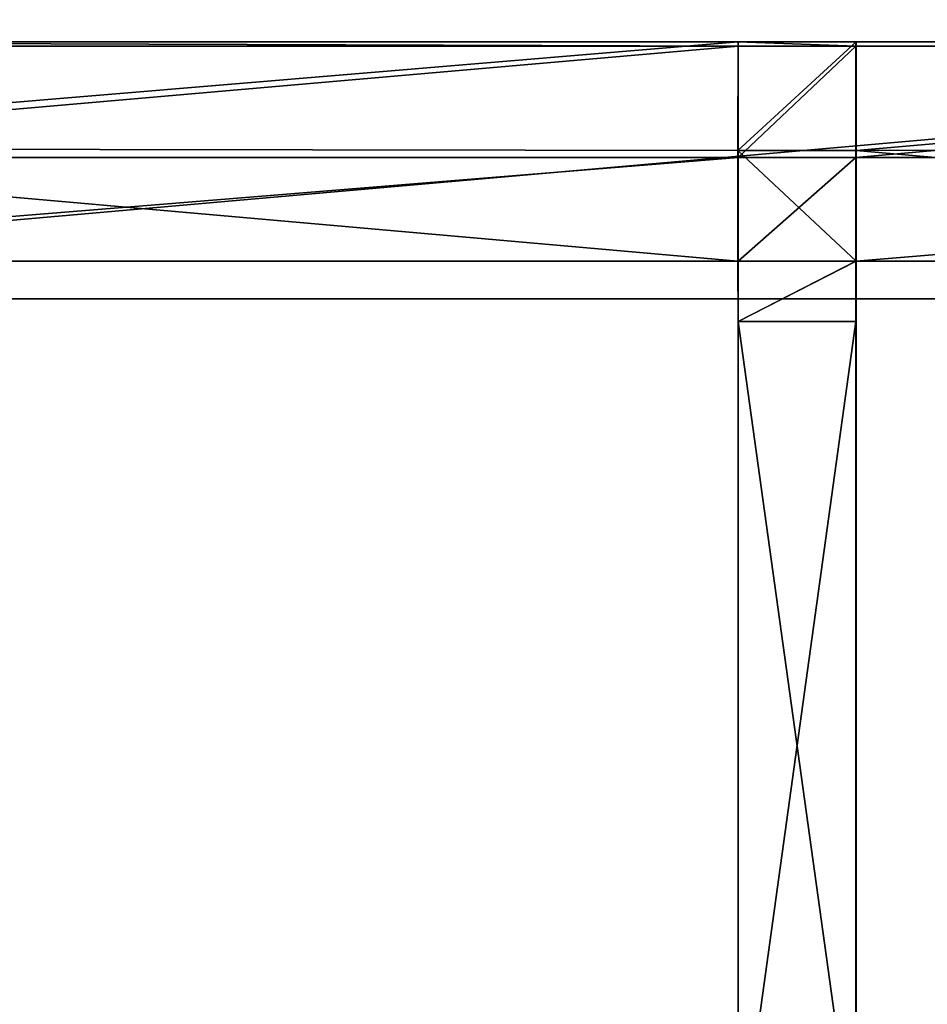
# Model space of a CAD drawing. Extents: x 0 to 35.8, y 0 to 27.5.
# Tile 278 of 285: x 26.6 to 29.7, y 20.7 to 24. Entities that reach past the tile are written whole.
import ezdxf

# ---------------------------------------------------------------- set-up
doc = ezdxf.new("R2010")
doc.units = 0
doc.header["$MEASUREMENT"] = 0
doc.layers.get('0').update_dxf_attribs({"color": 13, "linetype": 'CONTINUOUS'})
doc.layers.add('GRATE_-_3', color=250, linetype='CONTINUOUS')
doc.layers.add('RGM8058UC_-_BODY', color=252, linetype='CONTINUOUS')

# ---------------------------------------------------------------- blocks, each defined once
blk = doc.blocks.new('RGM8658UC_TRADECAD_V06_DXF')
at = {"layer": 'GRATE_-_3', "color": 0}
for p, q in [((24.7289, 23.9669, 7.7468), (29.0521, 23.9669, 7.7468)), ((24.7289, 23.9669, 7.7468), (29.0521, 23.9669, 7.7468)), ((29.0521, 23.9669, 7.7468), (29.0515, 23.5988, 7.0614)), ((29.0521, 23.9669, 7.7468), (29.0515, 23.5988, 7.0614)), ((29.4517, 23.9669, 7.7468), (29.0521, 23.9669, 7.7468)), ((29.0526, 23.9521, 8.2709), (29.0521, 23.9669, 7.7468)), ((29.4517, 23.9669, 7.7468), (29.0521, 23.9669, 7.7468)), ((29.0526, 23.9521, 8.2709), (29.0521, 23.9669, 7.7468)), ((29.4517, 23.9669, 7.7468), (29.4513, 23.9521, 8.2709)), ((29.4517, 23.9669, 7.7468), (29.4513, 23.9521, 8.2709)), ((29.4524, 23.5988, 7.0614), (29.4517, 23.9669, 7.7468)), ((29.4517, 23.9669, 7.7468), (33.6856, 23.9669, 7.7468)), ((29.4524, 23.5988, 7.0614), (29.4517, 23.9669, 7.7468)), ((29.4517, 23.9669, 7.7468), (33.6856, 23.9669, 7.7468)), ((24.7289, 23.9521, 8.4201), (29.0526, 23.9521, 8.4201)), ((24.7289, 23.9521, 8.4201), (29.0526, 23.9521, 8.4201)), ((24.7289, 23.9521, 8.2709), (29.0526, 23.9521, 8.2709)), ((24.7289, 23.9521, 8.2709), (29.0526, 23.9521, 8.2709)), ((29.4513, 23.9521, 8.2709), (29.0526, 23.9521, 8.2709)), ((29.4513, 23.9521, 8.4201), (29.0526, 23.9521, 8.4201)), ((29.0526, 23.9521, 8.4201), (29.0526, 23.9521, 8.2709)), ((29.4513, 23.9521, 8.2709), (29.0526, 23.9521, 8.2709)), ((29.0526, 23.5758, 8.4201), (29.0526, 23.9521, 8.4201)), ((29.4513, 23.9521, 8.4201), (29.0526, 23.9521, 8.4201)), ((29.0526, 23.5758, 8.4201), (29.0526, 23.9521, 8.4201)), ((29.0526, 23.9521, 8.4201), (29.0526, 23.9521, 8.2709)), ((29.4513, 23.9521, 8.4201), (33.6856, 23.9521, 8.4201)), ((29.4513, 23.5758, 8.4201), (29.4513, 23.9521, 8.4201)), ((29.4513, 23.9521, 8.4201), (29.4513, 23.9521, 8.2709)), ((29.4513, 23.9521, 8.2709), (33.6856, 23.9521, 8.2709)), ((29.4513, 23.9521, 8.4201), (33.6856, 23.9521, 8.4201)), ((29.4513, 23.9521, 8.2709), (33.6856, 23.9521, 8.2709)), ((29.4513, 23.9521, 8.4201), (29.4513, 23.9521, 8.2709)), ((29.4513, 23.5758, 8.4201), (29.4513, 23.9521, 8.4201)), ((29.0515, 23.5988, 7.0614), (24.7289, 23.6056, 7.0614)), ((29.0515, 23.5988, 7.0614), (24.7289, 23.6056, 7.0614)), ((29.0515, 23.5988, 7.0614), (29.4524, 23.5988, 7.0614)), ((29.0515, 23.5988, 7.0614), (29.4524, 23.5988, 7.0614)), ((29.0515, 23.5988, 7.0614), (29.0515, 23.2248, 7.0614)), ((29.0515, 23.5988, 7.0614), (29.0515, 23.2248, 7.0614)), ((33.6856, 23.6056, 7.0614), (29.4524, 23.5988, 7.0614)), ((33.6856, 23.6056, 7.0614), (29.4524, 23.5988, 7.0614)), ((29.4524, 23.5988, 7.0614), (29.4524, 23.2248, 7.0614)), ((29.4524, 23.5988, 7.0614), (29.4524, 23.2248, 7.0614)), ((29.0526, 23.5758, 7.5334), (24.7289, 23.5758, 7.5334)), ((24.7289, 23.5758, 8.2709), (29.0526, 23.5758, 8.2709)), ((29.0526, 23.5758, 8.4201), (24.7289, 23.5758, 8.4201)), ((29.0526, 23.5758, 8.4201), (24.7289, 23.5758, 8.4201)), ((24.7289, 23.5758, 8.2709), (29.0526, 23.5758, 8.2709)), ((29.0526, 23.5758, 7.5334), (24.7289, 23.5758, 7.5334)), ((29.0519, 23.2248, 7.5334), (29.0526, 23.5758, 7.5334)), ((29.0519, 23.2248, 7.5334), (29.0526, 23.5758, 7.5334)), ((29.0526, 23.5758, 8.2709), (29.0522, 23.2248, 7.8865)), ((29.0526, 23.5758, 8.2709), (29.0522, 23.2248, 7.8865)), ((29.0526, 23.2248, 8.2709), (29.0526, 23.5758, 8.2709)), ((29.0526, 23.5758, 8.2709), (29.4513, 23.5758, 8.2709)), ((29.0526, 23.5758, 8.2709), (29.4513, 23.5758, 8.2709)), ((29.0526, 23.5758, 8.2709), (29.0526, 23.5758, 8.4201)), ((29.0526, 23.5758, 8.4201), (29.4513, 23.5758, 8.4201)), ((29.0526, 23.5758, 8.4201), (29.4513, 23.5758, 8.4201)), ((29.0526, 23.5758, 7.5334), (29.0526, 23.5758, 8.2709)), ((29.0526, 23.5758, 7.5334), (29.0526, 23.5758, 8.2709)), ((29.0526, 23.2248, 8.2709), (29.0526, 23.5758, 8.2709)), ((29.0526, 23.5758, 8.2709), (29.0526, 23.5758, 8.4201)), ((29.4513, 23.5758, 7.5334), (29.4519, 23.2248, 7.5334)), ((29.4516, 23.2248, 7.8865), (29.4513, 23.5758, 8.2709)), ((29.4513, 23.5758, 8.2709), (29.4513, 23.5758, 7.5334)), ((29.4513, 23.5758, 8.2709), (29.4513, 23.5758, 7.5334)), ((29.4513, 23.5758, 8.2709), (33.6856, 23.5758, 8.2709)), ((33.6856, 23.5758, 7.5334), (29.4513, 23.5758, 7.5334)), ((33.6856, 23.5758, 8.4201), (29.4513, 23.5758, 8.4201)), ((29.4513, 23.5758, 8.2709), (29.4513, 23.2248, 8.2709)), ((29.4513, 23.5758, 8.2709), (29.4513, 23.2248, 8.2709)), ((29.4516, 23.2248, 7.8865), (29.4513, 23.5758, 8.2709)), ((29.4513, 23.5758, 8.4201), (29.4513, 23.5758, 8.2709)), ((29.4513, 23.5758, 8.2709), (33.6856, 23.5758, 8.2709)), ((29.4513, 23.5758, 8.4201), (29.4513, 23.5758, 8.2709)), ((33.6856, 23.5758, 8.4201), (29.4513, 23.5758, 8.4201)), ((29.4513, 23.5758, 7.5334), (29.4519, 23.2248, 7.5334)), ((33.6856, 23.5758, 7.5334), (29.4513, 23.5758, 7.5334)), ((24.7289, 23.2248, 7.0614), (29.0515, 23.2248, 7.0614)), ((24.7289, 23.2248, 7.0614), (29.0515, 23.2248, 7.0614)), ((24.7289, 23.2248, 7.5334), (29.0519, 23.2248, 7.5334)), ((24.7289, 23.2248, 7.5334), (29.0519, 23.2248, 7.5334)), ((29.4524, 23.2248, 7.0614), (29.0515, 23.2248, 7.0614)), ((29.0515, 23.2248, 7.0614), (29.0522, 23.0208, 7.0614)), ((29.4524, 23.2248, 7.0614), (29.0515, 23.2248, 7.0614)), ((29.0515, 23.2248, 7.0614), (29.0522, 23.0208, 7.0614)), ((29.0515, 23.2248, 7.0614), (29.0519, 23.2248, 7.5334)), ((29.0515, 23.2248, 7.0614), (29.0519, 23.2248, 7.5334)), ((29.0522, 23.2248, 7.8865), (29.0519, 23.2248, 7.5334)), ((29.0522, 23.0208, 7.5334), (29.0519, 23.2248, 7.5334)), ((29.0522, 23.2248, 7.8865), (29.0519, 23.2248, 7.5334)), ((29.0522, 23.0208, 7.5334), (29.0519, 23.2248, 7.5334)), ((29.0522, 23.0208, 7.8865), (29.0522, 23.2248, 7.8865)), ((29.0522, 23.2248, 7.8865), (29.0526, 23.2248, 8.2709)), ((29.0522, 23.0208, 7.8865), (29.0522, 23.2248, 7.8865)), ((29.0522, 23.2248, 7.8865), (29.0526, 23.2248, 8.2709)), ((29.0526, 23.0208, 8.2709), (29.0526, 23.2248, 8.2709)), ((29.0526, 23.2248, 8.2709), (29.4513, 23.2248, 8.2709)), ((29.0526, 23.2248, 8.2709), (29.4513, 23.2248, 8.2709)), ((29.0526, 23.0208, 8.2709), (29.0526, 23.2248, 8.2709)), ((29.4513, 23.2248, 8.2709), (29.4513, 23.0208, 8.2709)), ((29.4513, 23.2248, 8.2709), (29.4513, 23.0208, 8.2709)), ((29.4513, 23.2248, 8.2709), (29.4516, 23.2248, 7.8865)), ((29.4513, 23.2248, 8.2709), (29.4516, 23.2248, 7.8865)), ((29.4519, 23.2248, 7.5334), (29.4516, 23.2248, 7.8865)), ((29.4516, 23.0208, 7.0614), (29.4524, 23.2248, 7.0614)), ((29.4516, 23.2248, 7.8865), (29.4516, 23.0208, 7.8865)), ((29.4516, 23.2248, 7.8865), (29.4516, 23.0208, 7.8865)), ((29.4519, 23.2248, 7.5334), (29.4516, 23.2248, 7.8865)), ((29.4519, 23.2248, 7.5334), (29.4516, 23.0208, 7.5334)), ((29.4519, 23.2248, 7.5334), (29.4516, 23.0208, 7.5334)), ((29.4516, 23.0208, 7.0614), (29.4524, 23.2248, 7.0614)), ((29.4519, 23.2248, 7.5334), (29.4524, 23.2248, 7.0614)), ((29.4519, 23.2248, 7.5334), (29.4524, 23.2248, 7.0614)), ((29.4519, 23.2248, 7.5334), (33.6856, 23.2248, 7.5334)), ((29.4519, 23.2248, 7.5334), (33.6856, 23.2248, 7.5334)), ((29.4524, 23.2248, 7.0614), (33.6856, 23.2248, 7.0614)), ((29.4524, 23.2248, 7.0614), (33.6856, 23.2248, 7.0614)), ((29.0522, 23.0208, 7.0614), (29.4516, 23.0208, 7.0614)), ((29.4516, 23.0208, 7.8865), (29.0522, 23.0208, 7.8865)), ((29.0522, 23.0208, 7.8865), (29.0522, 20.1442, 7.9369)), ((29.0522, 23.0208, 7.5334), (29.0522, 23.0208, 7.8865)), ((29.4516, 23.0208, 7.8865), (29.0522, 23.0208, 7.8865)), ((29.4516, 23.0208, 7.5334), (29.0522, 23.0208, 7.5334)), ((29.0522, 23.0208, 7.0614), (29.0522, 23.0208, 7.5334)), ((29.4516, 23.0208, 7.5334), (29.0522, 23.0208, 7.5334)), ((29.0522, 23.0208, 7.0614), (29.4516, 23.0208, 7.0614)), ((29.0522, 23.0208, 7.8865), (29.0522, 20.1442, 7.9369)), ((29.0522, 23.0208, 7.8865), (29.0526, 23.0208, 8.2709)), ((29.0522, 23.0208, 7.8865), (29.0526, 23.0208, 8.2709)), ((29.0522, 23.0208, 7.5334), (29.0522, 23.0208, 7.8865)), ((29.0522, 23.0208, 7.0614), (29.0522, 23.0208, 7.5334)), ((29.4513, 23.0208, 8.2709), (29.0526, 23.0208, 8.2709)), ((29.0526, 20.1442, 8.2709), (29.0526, 23.0208, 8.2709)), ((29.4513, 23.0208, 8.2709), (29.0526, 23.0208, 8.2709)), ((29.0526, 20.1442, 8.2709), (29.0526, 23.0208, 8.2709)), ((29.4513, 20.1442, 8.2709), (29.4513, 23.0208, 8.2709)), ((29.4513, 23.0208, 8.2709), (29.4516, 23.0208, 7.8865)), ((29.4513, 23.0208, 8.2709), (29.4516, 23.0208, 7.8865)), ((29.4513, 20.1442, 8.2709), (29.4513, 23.0208, 8.2709)), ((29.4516, 23.0208, 7.8865), (29.4516, 20.1442, 7.9369)), ((29.4516, 23.0208, 7.8865), (29.4516, 20.1442, 7.9369)), ((29.4516, 23.0208, 7.5334), (29.4516, 23.0208, 7.8865)), ((29.4516, 23.0208, 7.5334), (29.4516, 23.0208, 7.8865)), ((29.4516, 23.0208, 7.0614), (29.4516, 23.0208, 7.5334)), ((29.4516, 23.0208, 7.0614), (29.4516, 23.0208, 7.5334))]:
    blk.add_line(p, q, dxfattribs=at)
at = {"layer": 'RGM8058UC_-_BODY', "color": 0}
for p, q in [((23.5753, 23.0972, 6.7115), (33.9324, 23.0972, 6.7115)), ((23.5753, 23.0972, 6.7115), (33.9324, 23.0972, 6.7115)), ((33.9324, 23.0972, 6.032), (23.8503, 23.0972, 6.032)), ((33.9324, 23.0972, 6.032), (23.8503, 23.0972, 6.032))]:
    blk.add_line(p, q, dxfattribs=at)
at = {"layer": 'GRATE_-_3', "color": 250}
mesh = blk.add_polyface(dxfattribs=at)
corners = [(29.0526, 23.9521, 8.2709), (24.7289, 23.9669, 7.7468), (29.0521, 23.9669, 7.7468), (24.7289, 23.9521, 8.2709)]
mesh.append_faces([[corners[k] for k in face] for face in [(0, 1, 2), (1, 0, 3)]], dxfattribs={"vtx0": -1, "color": 250})
mesh = blk.add_polyface(dxfattribs=at)
corners = [(29.0521, 23.9669, 7.7468), (24.7289, 23.6056, 7.0614), (29.0515, 23.5988, 7.0614)]
mesh.append_faces([[corners[k] for k in face] for face in [(0, 1, 2)]], dxfattribs={"color": 250})
mesh = blk.add_polyface(dxfattribs=at)
corners = [(24.7289, 23.9669, 7.7468), (24.7289, 23.6056, 7.0614), (29.0521, 23.9669, 7.7468)]
mesh.append_faces([[corners[k] for k in face] for face in [(0, 1, 2)]], dxfattribs={"color": 250})
mesh = blk.add_polyface(dxfattribs=at)
corners = [(29.4517, 23.9669, 7.7468), (29.0515, 23.5988, 7.0614), (29.4524, 23.5988, 7.0614), (29.0521, 23.9669, 7.7468)]
mesh.append_faces([[corners[k] for k in face] for face in [(0, 1, 2), (1, 0, 3)]], dxfattribs={"vtx0": -1, "color": 250})
mesh = blk.add_polyface(dxfattribs=at)
corners = [(29.4513, 23.9521, 8.2709), (29.0521, 23.9669, 7.7468), (29.4517, 23.9669, 7.7468), (29.0526, 23.9521, 8.2709)]
mesh.append_faces([[corners[k] for k in face] for face in [(0, 1, 2), (1, 0, 3)]], dxfattribs={"vtx0": -1, "color": 250})
mesh = blk.add_polyface(dxfattribs=at)
corners = [(33.6856, 23.9521, 8.2709), (29.4517, 23.9669, 7.7468), (33.6856, 23.9669, 7.7468), (29.4513, 23.9521, 8.2709)]
mesh.append_faces([[corners[k] for k in face] for face in [(0, 1, 2), (1, 0, 3)]], dxfattribs={"vtx0": -1, "color": 250})
mesh = blk.add_polyface(dxfattribs=at)
corners = [(29.4517, 23.9669, 7.7468), (29.4524, 23.5988, 7.0614), (33.6856, 23.9669, 7.7468)]
mesh.append_faces([[corners[k] for k in face] for face in [(0, 1, 2)]], dxfattribs={"color": 250})
mesh = blk.add_polyface(dxfattribs=at)
corners = [(33.6856, 23.9669, 7.7468), (29.4524, 23.5988, 7.0614), (33.6856, 23.6056, 7.0614)]
mesh.append_faces([[corners[k] for k in face] for face in [(0, 1, 2)]], dxfattribs={"color": 250})
mesh = blk.add_polyface(dxfattribs=at)
corners = [(29.0526, 23.9521, 8.4201), (24.7289, 23.5758, 8.4201), (24.7289, 23.9521, 8.4201), (29.0526, 23.5758, 8.4201)]
mesh.append_faces([[corners[k] for k in face] for face in [(0, 1, 2), (1, 0, 3)]], dxfattribs={"vtx0": -1, "color": 250})
mesh = blk.add_polyface(dxfattribs=at)
corners = [(29.0526, 23.9521, 8.4201), (24.7289, 23.9521, 8.2709), (29.0526, 23.9521, 8.2709), (24.7289, 23.9521, 8.4201)]
mesh.append_faces([[corners[k] for k in face] for face in [(0, 1, 2), (1, 0, 3)]], dxfattribs={"vtx0": -1, "color": 250})
mesh = blk.add_polyface(dxfattribs=at)
corners = [(29.4513, 23.9521, 8.4201), (29.0526, 23.9521, 8.2709), (29.4513, 23.9521, 8.2709), (29.0526, 23.9521, 8.4201)]
mesh.append_faces([[corners[k] for k in face] for face in [(0, 1, 2), (1, 0, 3)]], dxfattribs={"vtx0": -1, "color": 250})
mesh = blk.add_polyface(dxfattribs=at)
corners = [(29.4513, 23.9521, 8.4201), (29.0526, 23.5758, 8.4201), (29.0526, 23.9521, 8.4201), (29.4513, 23.5758, 8.4201)]
mesh.append_faces([[corners[k] for k in face] for face in [(0, 1, 2), (1, 0, 3)]], dxfattribs={"vtx0": -1, "color": 250})
mesh = blk.add_polyface(dxfattribs=at)
corners = [(33.6856, 23.9521, 8.4201), (29.4513, 23.5758, 8.4201), (29.4513, 23.9521, 8.4201), (33.6856, 23.5758, 8.4201)]
mesh.append_faces([[corners[k] for k in face] for face in [(0, 1, 2), (1, 0, 3)]], dxfattribs={"vtx0": -1, "color": 250})
mesh = blk.add_polyface(dxfattribs=at)
corners = [(33.6856, 23.9521, 8.4201), (29.4513, 23.9521, 8.2709), (33.6856, 23.9521, 8.2709), (29.4513, 23.9521, 8.4201)]
mesh.append_faces([[corners[k] for k in face] for face in [(0, 1, 2), (1, 0, 3)]], dxfattribs={"vtx0": -1, "color": 250})
mesh = blk.add_polyface(dxfattribs=at)
corners = [(29.0515, 23.2248, 7.0614), (24.7289, 23.6056, 7.0614), (24.7289, 23.2248, 7.0614), (29.0515, 23.5988, 7.0614)]
mesh.append_faces([[corners[k] for k in face] for face in [(0, 1, 2), (1, 0, 3)]], dxfattribs={"vtx0": -1, "color": 250})
mesh = blk.add_polyface(dxfattribs=at)
corners = [(29.4524, 23.2248, 7.0614), (29.0515, 23.5988, 7.0614), (29.0515, 23.2248, 7.0614), (29.4524, 23.5988, 7.0614)]
mesh.append_faces([[corners[k] for k in face] for face in [(0, 1, 2), (1, 0, 3)]], dxfattribs={"vtx0": -1, "color": 250})
mesh = blk.add_polyface(dxfattribs=at)
corners = [(33.6856, 23.2248, 7.0614), (29.4524, 23.5988, 7.0614), (29.4524, 23.2248, 7.0614), (33.6856, 23.6056, 7.0614)]
mesh.append_faces([[corners[k] for k in face] for face in [(0, 1, 2), (1, 0, 3)]], dxfattribs={"vtx0": -1, "color": 250})
mesh = blk.add_polyface(dxfattribs=at)
corners = [(24.7289, 23.5758, 8.2709), (29.0526, 23.5758, 7.5334), (24.7289, 23.5758, 7.5334), (29.0526, 23.5758, 8.2709)]
mesh.append_faces([[corners[k] for k in face] for face in [(0, 1, 2), (1, 0, 3)]], dxfattribs={"vtx0": -1, "color": 250})
mesh = blk.add_polyface(dxfattribs=at)
corners = [(24.7289, 23.5758, 8.4201), (29.0526, 23.5758, 8.2709), (24.7289, 23.5758, 8.2709), (29.0526, 23.5758, 8.4201)]
mesh.append_faces([[corners[k] for k in face] for face in [(0, 1, 2), (1, 0, 3)]], dxfattribs={"vtx0": -1, "color": 250})
mesh = blk.add_polyface(dxfattribs=at)
corners = [(29.0526, 23.5758, 7.5334), (24.7289, 23.2248, 7.5334), (24.7289, 23.5758, 7.5334), (29.0519, 23.2248, 7.5334)]
mesh.append_faces([[corners[k] for k in face] for face in [(0, 1, 2), (1, 0, 3)]], dxfattribs={"vtx0": -1, "color": 250})
mesh = blk.add_polyface(dxfattribs=at)
corners = [(29.0526, 23.5758, 7.5334), (29.0522, 23.2248, 7.8865), (29.0519, 23.2248, 7.5334), (29.0526, 23.5758, 8.2709)]
mesh.append_faces([[corners[k] for k in face] for face in [(0, 1, 2), (1, 0, 3)]], dxfattribs={"vtx0": -1, "color": 250})
mesh = blk.add_polyface(dxfattribs=at)
corners = [(29.0526, 23.5758, 8.2709), (29.0526, 23.2248, 8.2709), (29.0522, 23.2248, 7.8865)]
mesh.append_faces([[corners[k] for k in face] for face in [(0, 1, 2)]], dxfattribs={"color": 250})
mesh = blk.add_polyface(dxfattribs=at)
corners = [(29.4513, 23.5758, 8.2709), (29.0526, 23.2248, 8.2709), (29.0526, 23.5758, 8.2709), (29.4513, 23.2248, 8.2709)]
mesh.append_faces([[corners[k] for k in face] for face in [(0, 1, 2), (1, 0, 3)]], dxfattribs={"vtx0": -1, "color": 250})
mesh = blk.add_polyface(dxfattribs=at)
corners = [(29.0526, 23.5758, 8.4201), (29.4513, 23.5758, 8.2709), (29.0526, 23.5758, 8.2709), (29.4513, 23.5758, 8.4201)]
mesh.append_faces([[corners[k] for k in face] for face in [(0, 1, 2), (1, 0, 3)]], dxfattribs={"vtx0": -1, "color": 250})
mesh = blk.add_polyface(dxfattribs=at)
corners = [(29.4513, 23.5758, 8.2709), (29.4519, 23.2248, 7.5334), (29.4516, 23.2248, 7.8865), (29.4513, 23.5758, 7.5334)]
mesh.append_faces([[corners[k] for k in face] for face in [(0, 1, 2), (1, 0, 3)]], dxfattribs={"vtx0": -1, "color": 250})
mesh = blk.add_polyface(dxfattribs=at)
corners = [(29.4513, 23.5758, 8.2709), (33.6856, 23.5758, 7.5334), (29.4513, 23.5758, 7.5334), (33.6856, 23.5758, 8.2709)]
mesh.append_faces([[corners[k] for k in face] for face in [(0, 1, 2), (1, 0, 3)]], dxfattribs={"vtx0": -1, "color": 250})
mesh = blk.add_polyface(dxfattribs=at)
corners = [(29.4513, 23.5758, 8.2709), (29.4516, 23.2248, 7.8865), (29.4513, 23.2248, 8.2709)]
mesh.append_faces([[corners[k] for k in face] for face in [(0, 1, 2)]], dxfattribs={"color": 250})
mesh = blk.add_polyface(dxfattribs=at)
corners = [(29.4513, 23.5758, 8.4201), (33.6856, 23.5758, 8.2709), (29.4513, 23.5758, 8.2709), (33.6856, 23.5758, 8.4201)]
mesh.append_faces([[corners[k] for k in face] for face in [(0, 1, 2), (1, 0, 3)]], dxfattribs={"vtx0": -1, "color": 250})
mesh = blk.add_polyface(dxfattribs=at)
corners = [(33.6856, 23.5758, 7.5334), (29.4519, 23.2248, 7.5334), (29.4513, 23.5758, 7.5334), (33.6856, 23.2248, 7.5334)]
mesh.append_faces([[corners[k] for k in face] for face in [(0, 1, 2), (1, 0, 3)]], dxfattribs={"vtx0": -1, "color": 250})
mesh = blk.add_polyface(dxfattribs=at)
corners = [(24.7289, 23.2248, 7.5334), (29.0515, 23.2248, 7.0614), (24.7289, 23.2248, 7.0614), (29.0519, 23.2248, 7.5334)]
mesh.append_faces([[corners[k] for k in face] for face in [(0, 1, 2), (1, 0, 3)]], dxfattribs={"vtx0": -1, "color": 250})
mesh = blk.add_polyface(dxfattribs=at)
corners = [(29.0522, 23.0208, 7.0614), (29.4524, 23.2248, 7.0614), (29.0515, 23.2248, 7.0614), (29.4516, 23.0208, 7.0614)]
mesh.append_faces([[corners[k] for k in face] for face in [(0, 1, 2), (1, 0, 3)]], dxfattribs={"vtx0": -1, "color": 250})
mesh = blk.add_polyface(dxfattribs=at)
corners = [(29.0515, 23.2248, 7.0614), (29.0522, 23.0208, 7.5334), (29.0522, 23.0208, 7.0614), (29.0519, 23.2248, 7.5334)]
mesh.append_faces([[corners[k] for k in face] for face in [(0, 1, 2), (1, 0, 3)]], dxfattribs={"vtx0": -1, "color": 250})
mesh = blk.add_polyface(dxfattribs=at)
corners = [(29.0519, 23.2248, 7.5334), (29.0522, 23.0208, 7.8865), (29.0522, 23.0208, 7.5334), (29.0522, 23.2248, 7.8865)]
mesh.append_faces([[corners[k] for k in face] for face in [(0, 1, 2), (1, 0, 3)]], dxfattribs={"vtx0": -1, "color": 250})
mesh = blk.add_polyface(dxfattribs=at)
corners = [(29.0522, 23.2248, 7.8865), (29.0526, 23.0208, 8.2709), (29.0522, 23.0208, 7.8865), (29.0526, 23.2248, 8.2709)]
mesh.append_faces([[corners[k] for k in face] for face in [(0, 1, 2), (1, 0, 3)]], dxfattribs={"vtx0": -1, "color": 250})
mesh = blk.add_polyface(dxfattribs=at)
corners = [(29.4513, 23.2248, 8.2709), (29.0526, 23.0208, 8.2709), (29.0526, 23.2248, 8.2709), (29.4513, 23.0208, 8.2709)]
mesh.append_faces([[corners[k] for k in face] for face in [(0, 1, 2), (1, 0, 3)]], dxfattribs={"vtx0": -1, "color": 250})
mesh = blk.add_polyface(dxfattribs=at)
corners = [(29.4513, 23.2248, 8.2709), (29.4516, 23.0208, 7.8865), (29.4513, 23.0208, 8.2709), (29.4516, 23.2248, 7.8865)]
mesh.append_faces([[corners[k] for k in face] for face in [(0, 1, 2), (1, 0, 3)]], dxfattribs={"vtx0": -1, "color": 250})
mesh = blk.add_polyface(dxfattribs=at)
corners = [(29.4516, 23.2248, 7.8865), (29.4516, 23.0208, 7.5334), (29.4516, 23.0208, 7.8865), (29.4519, 23.2248, 7.5334)]
mesh.append_faces([[corners[k] for k in face] for face in [(0, 1, 2), (1, 0, 3)]], dxfattribs={"vtx0": -1, "color": 250})
mesh = blk.add_polyface(dxfattribs=at)
corners = [(29.4519, 23.2248, 7.5334), (29.4516, 23.0208, 7.0614), (29.4516, 23.0208, 7.5334), (29.4524, 23.2248, 7.0614)]
mesh.append_faces([[corners[k] for k in face] for face in [(0, 1, 2), (1, 0, 3)]], dxfattribs={"vtx0": -1, "color": 250})
mesh = blk.add_polyface(dxfattribs=at)
corners = [(29.4519, 23.2248, 7.5334), (33.6856, 23.2248, 7.0614), (29.4524, 23.2248, 7.0614), (33.6856, 23.2248, 7.5334)]
mesh.append_faces([[corners[k] for k in face] for face in [(0, 1, 2), (1, 0, 3)]], dxfattribs={"vtx0": -1, "color": 250})
mesh = blk.add_polyface(dxfattribs=at)
corners = [(29.4516, 20.1442, 7.9369), (29.0522, 23.0208, 7.8865), (29.0522, 20.1442, 7.9369), (29.4516, 23.0208, 7.8865)]
mesh.append_faces([[corners[k] for k in face] for face in [(0, 1, 2), (1, 0, 3)]], dxfattribs={"vtx0": -1, "color": 250})
mesh = blk.add_polyface(dxfattribs=at)
corners = [(29.0522, 23.0208, 7.8865), (29.4516, 23.0208, 7.5334), (29.0522, 23.0208, 7.5334), (29.4516, 23.0208, 7.8865)]
mesh.append_faces([[corners[k] for k in face] for face in [(0, 1, 2), (1, 0, 3)]], dxfattribs={"vtx0": -1, "color": 250})
mesh = blk.add_polyface(dxfattribs=at)
corners = [(29.0522, 23.0208, 7.5334), (29.4516, 23.0208, 7.0614), (29.0522, 23.0208, 7.0614), (29.4516, 23.0208, 7.5334)]
mesh.append_faces([[corners[k] for k in face] for face in [(0, 1, 2), (1, 0, 3)]], dxfattribs={"vtx0": -1, "color": 250})
mesh = blk.add_polyface(dxfattribs=at)
corners = [(29.0522, 23.0208, 7.8865), (29.0526, 20.1442, 8.2709), (29.0522, 20.1442, 7.9369), (29.0526, 23.0208, 8.2709)]
mesh.append_faces([[corners[k] for k in face] for face in [(0, 1, 2), (1, 0, 3)]], dxfattribs={"vtx0": -1, "color": 250})
mesh = blk.add_polyface(dxfattribs=at)
corners = [(29.4513, 23.0208, 8.2709), (29.0526, 20.1442, 8.2709), (29.0526, 23.0208, 8.2709), (29.4513, 20.1442, 8.2709)]
mesh.append_faces([[corners[k] for k in face] for face in [(0, 1, 2), (1, 0, 3)]], dxfattribs={"vtx0": -1, "color": 250})
mesh = blk.add_polyface(dxfattribs=at)
corners = [(29.4513, 23.0208, 8.2709), (29.4516, 20.1442, 7.9369), (29.4513, 20.1442, 8.2709), (29.4516, 23.0208, 7.8865)]
mesh.append_faces([[corners[k] for k in face] for face in [(0, 1, 2), (1, 0, 3)]], dxfattribs={"vtx0": -1, "color": 250})
at = {"layer": 'RGM8058UC_-_BODY', "color": 252}
mesh = blk.add_polyface(dxfattribs=at)
corners = [(34.9324, 3.6756), (23.5753, 24.0972), (23.5753, 3.6756), (34.9324, 24.0972)]
mesh.append_faces([[corners[k] for k in face] for face in [(0, 1, 2), (1, 0, 3)]], dxfattribs={"vtx0": -1, "color": 252})
mesh = blk.add_polyface(dxfattribs=at)
corners = [(34.9324, 24.0972, 6.7115), (23.5753, 23.0972, 6.7115), (23.5753, 24.0972, 6.7115), (33.9324, 23.0972, 6.7115)]
mesh.append_faces([[corners[k] for k in face] for face in [(0, 1, 2), (1, 0, 3)]], dxfattribs={"vtx0": -1, "color": 252})
mesh = blk.add_polyface(dxfattribs=at)
corners = [(23.5753, 23.0972, 6.7115), (33.9324, 23.0972, 6.032), (23.8503, 23.0972, 6.032), (33.9324, 23.0972, 6.7115)]
mesh.append_faces([[corners[k] for k in face] for face in [(0, 1, 2), (1, 0, 3)]], dxfattribs={"vtx0": -1, "color": 252})
mesh = blk.add_polyface(dxfattribs=at)
corners = [(33.9324, 23.0972, 6.032), (23.8503, 4.6756, 6.032), (23.8503, 23.0972, 6.032), (33.9324, 4.6756, 6.032)]
mesh.append_faces([[corners[k] for k in face] for face in [(0, 1, 2), (1, 0, 3)]], dxfattribs={"vtx0": -1, "color": 252})

msp = doc.modelspace()

# ---------------------------------------------------------------- block references
at = {"color": 0}
msp.add_blockref('RGM8658UC_TRADECAD_V06_DXF', (0, 0), dxfattribs=at)

doc.saveas('drawing.dxf')
